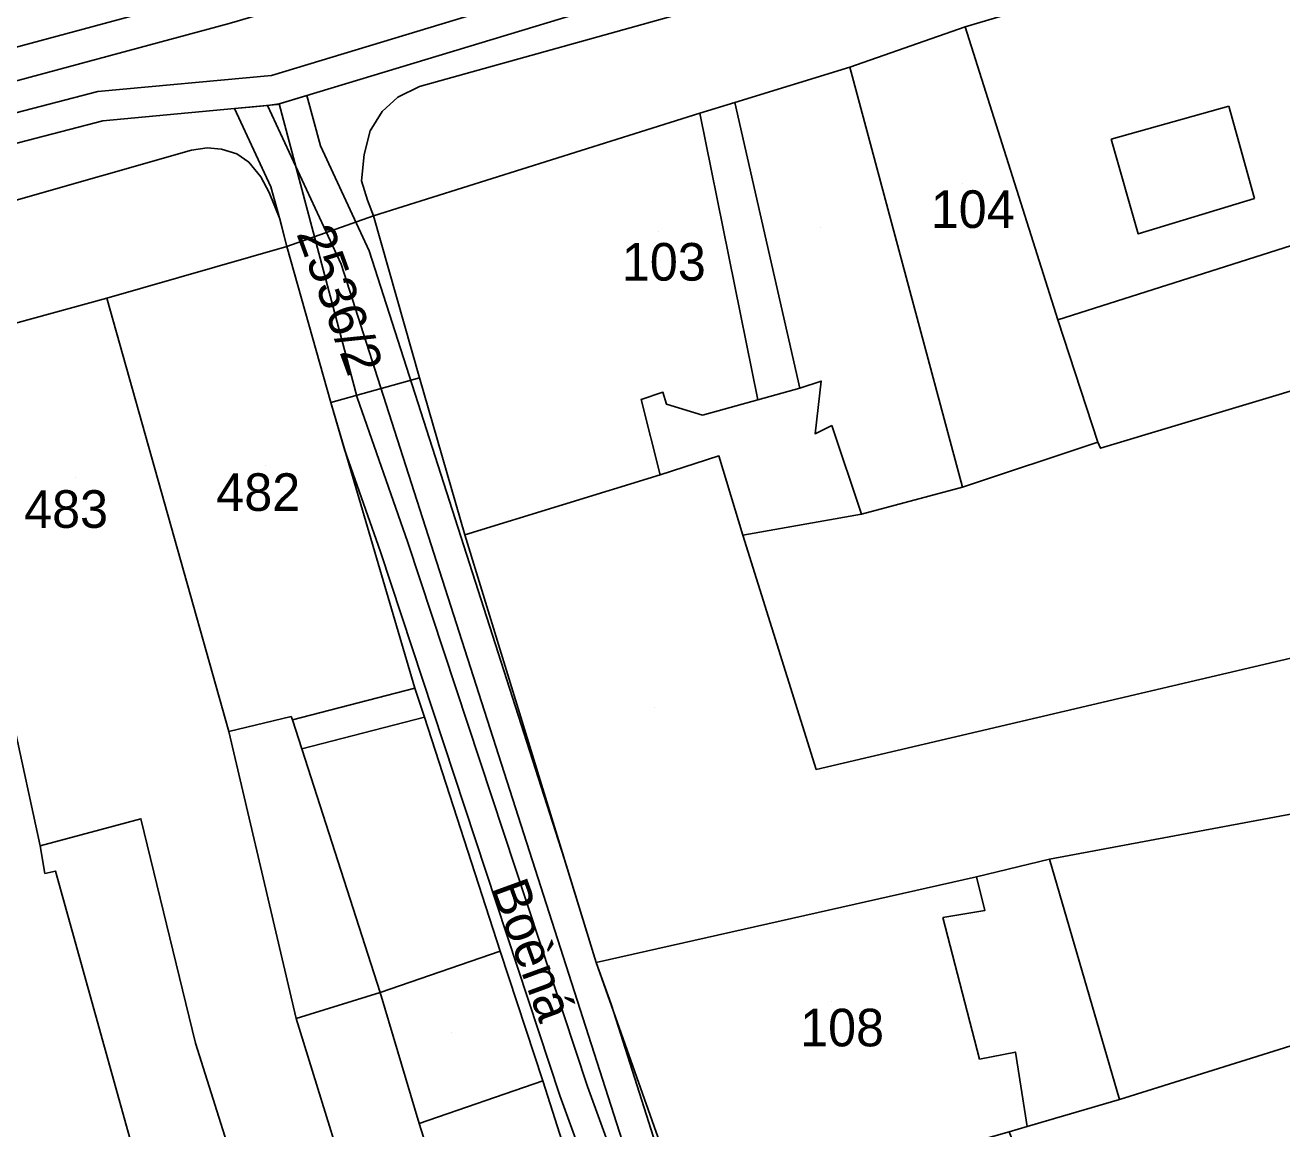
# Model space of a CAD drawing. Extents: x -263423 to -261326, y -1240067 to -1237864.
# Drawn here: x -262928.5 to -262861.7, y -1239687.2 to -1239628.5 of the extents above; entities that cross this region are included whole.
import ezdxf

# ---------------------------------------------------------------- set-up
doc = ezdxf.new("R2010")
doc.units = 0
for name, color, linetype in [('body_kn', 7, 'Continuous'), ('kladpar_druhypozemkov', 7, 'Continuous'), ('kladpar_hranice', 7, 'Continuous'), ('kladpar_parcelnecisla', 7, 'Continuous'), ('kladpar_plochy', 7, 'Continuous'), ('popisy', 7, 'Continuous'), ('tarchy_linie', 7, 'Continuous'), ('zappar_hrandruhpozemk', 7, 'Continuous')]:
    doc.layers.add(name, color=color, linetype=linetype)

msp = doc.modelspace()

# ---------------------------------------------------------------- linework, layer by layer
at = {"layer": 'body_kn'}
for p, q in [((-262878.55, -1239628.58), (-262878.55, -1239628.58)), ((-262878.55, -1239628.58), (-262878.55, -1239628.58)), ((-262915.43, -1239631.16), (-262915.43, -1239631.16)), ((-262884.68, -1239630.72), (-262884.68, -1239630.72)), ((-262907.56, -1239631.75), (-262907.56, -1239631.75)), ((-262924.66, -1239632.02), (-262924.66, -1239632.02)), ((-262913.55, -1239632.23), (-262913.55, -1239632.23)), ((-262908.71, -1239632.32), (-262908.71, -1239632.32)), ((-262890.8, -1239632.6), (-262890.8, -1239632.6)), ((-262890.8, -1239632.6), (-262890.8, -1239632.6)), ((-262917.39, -1239632.92), (-262917.39, -1239632.92)), ((-262916.59, -1239632.85), (-262916.59, -1239632.85)), ((-262915.65, -1239632.76), (-262915.65, -1239632.76)), ((-262915.65, -1239632.76), (-262915.65, -1239632.76)), ((-262915.13, -1239632.71), (-262915.13, -1239632.71)), ((-262915.03, -1239632.68), (-262915.03, -1239632.68)), ((-262915.03, -1239632.68), (-262915.03, -1239632.68)), ((-262909.54, -1239633.08), (-262909.54, -1239633.08)), ((-262892.65, -1239633.16), (-262892.65, -1239633.16)), ((-262892.65, -1239633.16), (-262892.65, -1239633.16)), ((-262864.54, -1239632.8), (-262864.54, -1239632.8)), ((-262924.39, -1239633.58), (-262924.39, -1239633.58)), ((-262910.19, -1239634.1), (-262910.19, -1239634.1)), ((-262870.79, -1239634.55), (-262870.79, -1239634.55)), ((-262870.79, -1239634.55), (-262870.79, -1239634.55)), ((-262919.69, -1239635.13), (-262919.69, -1239635.13)), ((-262918.86, -1239635.01), (-262918.86, -1239635.01)), ((-262918.09, -1239635.08), (-262918.09, -1239635.08)), ((-262912.83, -1239634.9), (-262912.83, -1239634.9)), ((-262917.27, -1239635.33), (-262917.27, -1239635.33)), ((-262916.63, -1239635.78), (-262916.63, -1239635.78)), ((-262910.51, -1239635.37), (-262910.51, -1239635.37)), ((-262916, -1239636.55), (-262916, -1239636.55)), ((-262915.46, -1239637.08), (-262915.46, -1239637.08)), ((-262910.64, -1239636.77), (-262910.64, -1239636.77)), ((-262915.55, -1239637.38), (-262915.55, -1239637.38)), ((-262910.33, -1239637.79), (-262910.33, -1239637.79)), ((-262863.16, -1239637.71), (-262863.16, -1239637.71)), ((-262915.05, -1239638.61), (-262915.05, -1239638.61)), ((-262914.98, -1239638.79), (-262914.98, -1239638.79)), ((-262910.01, -1239638.62), (-262910.01, -1239638.62)), ((-262910.01, -1239638.62), (-262910.01, -1239638.62)), ((-262869.35, -1239639.59), (-262869.35, -1239639.59)), ((-262914.61, -1239640.25), (-262914.61, -1239640.25)), ((-262914.61, -1239640.25), (-262914.61, -1239640.25)), ((-262910.23, -1239640.49), (-262910.23, -1239640.49)), ((-262911.73, -1239641.19), (-262911.73, -1239641.19)), ((-262924.18, -1239643.01), (-262924.18, -1239643.01)), ((-262873.63, -1239644.16), (-262873.63, -1239644.16)), ((-262907.56, -1239647.23), (-262907.56, -1239647.23)), ((-262887.35, -1239647.78), (-262887.35, -1239647.78)), ((-262886.2, -1239647.41), (-262886.2, -1239647.41)), ((-262912.28, -1239648.55), (-262912.28, -1239648.55)), ((-262910.87, -1239648.29), (-262910.87, -1239648.29)), ((-262895.77, -1239648.38), (-262895.77, -1239648.38)), ((-262894.62, -1239648), (-262894.62, -1239648)), ((-262889.58, -1239648.41), (-262889.58, -1239648.41)), ((-262894.43, -1239648.64), (-262894.43, -1239648.64)), ((-262892.52, -1239649.22), (-262892.52, -1239649.22)), ((-262885.64, -1239649.77), (-262885.64, -1239649.77)), ((-262886.53, -1239650.21), (-262886.53, -1239650.21)), ((-262911.55, -1239651.04), (-262911.55, -1239651.04)), ((-262871.49, -1239650.66), (-262871.49, -1239650.66)), ((-262871.36, -1239650.98), (-262871.36, -1239650.98)), ((-262891.64, -1239651.39), (-262891.64, -1239651.39)), ((-262894.76, -1239652.4), (-262894.76, -1239652.4)), ((-262878.7, -1239653.05), (-262878.7, -1239653.05)), ((-262884.06, -1239654.49), (-262884.06, -1239654.49)), ((-262884.06, -1239654.49), (-262884.06, -1239654.49)), ((-262908.18, -1239655.98), (-262908.18, -1239655.98)), ((-262905.16, -1239655.59), (-262905.16, -1239655.59)), ((-262890.38, -1239655.6), (-262890.38, -1239655.6)), ((-262890.38, -1239655.6), (-262890.38, -1239655.6)), ((-262909.64, -1239656.49), (-262909.64, -1239656.49)), ((-262907.81, -1239663.74), (-262907.81, -1239663.74)), ((-262907.81, -1239663.74), (-262907.81, -1239663.74)), ((-262914.38, -1239665.23), (-262914.38, -1239665.23)), ((-262907.3, -1239665.27), (-262907.3, -1239665.27)), ((-262914.32, -1239665.42), (-262914.32, -1239665.42)), ((-262914.32, -1239665.42), (-262914.32, -1239665.42)), ((-262917.7, -1239666.04), (-262917.7, -1239666.04)), ((-262917.7, -1239666.04), (-262917.7, -1239666.04)), ((-262913.81, -1239666.96), (-262913.81, -1239666.96)), ((-262886.47, -1239668.05), (-262886.47, -1239668.05)), ((-262922.37, -1239670.67), (-262922.37, -1239670.67)), ((-262927.73, -1239672.11), (-262927.73, -1239672.11)), ((-262899.87, -1239672.79), (-262899.87, -1239672.79)), ((-262874.06, -1239672.82), (-262874.06, -1239672.82)), ((-262927.48, -1239673.58), (-262927.48, -1239673.58)), ((-262926.91, -1239673.45), (-262926.91, -1239673.45)), ((-262877.95, -1239673.76), (-262877.95, -1239673.76)), ((-262877.95, -1239673.76), (-262877.95, -1239673.76)), ((-262879.74, -1239675.92), (-262879.74, -1239675.92)), ((-262877.51, -1239675.55), (-262877.51, -1239675.55)), ((-262903.27, -1239677.71), (-262903.27, -1239677.71)), ((-262903.27, -1239677.71), (-262903.27, -1239677.71)), ((-262898.17, -1239678.31), (-262898.17, -1239678.31)), ((-262909.65, -1239679.91), (-262909.65, -1239679.91)), ((-262897.38, -1239680.53), (-262897.38, -1239680.53)), ((-262914.12, -1239681.29), (-262914.12, -1239681.29)), ((-262919.48, -1239682.6), (-262919.48, -1239682.6)), ((-262875.88, -1239683.07), (-262875.88, -1239683.07)), ((-262877.79, -1239683.45), (-262877.79, -1239683.45)), ((-262901, -1239684.61), (-262901, -1239684.61)), ((-262901, -1239684.61), (-262901, -1239684.61)), ((-262898.63, -1239684.9), (-262898.63, -1239684.9)), ((-262900.1, -1239685.39), (-262900.1, -1239685.39)), ((-262870.35, -1239685.59), (-262870.35, -1239685.59)), ((-262907.58, -1239686.87), (-262907.58, -1239686.87)), ((-262907.58, -1239686.87), (-262907.58, -1239686.87)), ((-262875.26, -1239687.03), (-262875.26, -1239687.03))]:
    msp.add_line(p, q, dxfattribs=at)
at = {"layer": 'kladpar_druhypozemkov'}
for p, q in [((-262878.67, -1239636.92), (-262878.67, -1239636.92)), ((-262886.23, -1239639.22), (-262886.23, -1239639.22)), ((-262894.88, -1239639.47), (-262894.88, -1239639.47)), ((-262910.18, -1239642.18), (-262910.18, -1239642.18)), ((-262915.77, -1239651.92), (-262915.77, -1239651.92)), ((-262925.86, -1239652.56), (-262925.86, -1239652.56)), ((-262895.08, -1239664.77), (-262895.08, -1239664.77)), ((-262885.68, -1239680.37), (-262885.68, -1239680.37)), ((-262905.85, -1239682.01), (-262905.85, -1239682.01))]:
    msp.add_line(p, q, dxfattribs=at)
at = {"layer": 'kladpar_hranice'}
for points in [[(-262848.75, -1239619.75), (-262848.94, -1239618.92), (-262838.22, -1239615.34), (-262837.97, -1239616.17), (-262820.04, -1239610.08), (-262814.8, -1239623.55), (-262846.58, -1239635.56), (-262850.34, -1239636.75), (-262873.63, -1239644.16), (-262878.55, -1239628.58), (-262848.75, -1239619.75)], [(-262848.75, -1239619.75), (-262878.55, -1239628.58), (-262884.68, -1239630.72), (-262890.8, -1239632.6), (-262892.65, -1239633.16), (-262910.01, -1239638.62), (-262914.61, -1239640.25), (-262924.18, -1239643.01), (-262933.82, -1239645.64)], [(-262884.06, -1239654.49), (-262878.7, -1239653.05), (-262871.49, -1239650.66), (-262873.63, -1239644.16), (-262850.34, -1239636.75), (-262846.58, -1239635.56), (-262814.8, -1239623.55), (-262810.95, -1239634.02), (-262809.88, -1239636.76), (-262803.76, -1239653.36)], [(-262878.55, -1239628.58), (-262873.63, -1239644.16), (-262871.49, -1239650.66), (-262878.7, -1239653.05), (-262884.68, -1239630.72), (-262878.55, -1239628.58)], [(-262892.65, -1239633.16), (-262890.8, -1239632.6), (-262884.68, -1239630.72), (-262878.7, -1239653.05), (-262884.06, -1239654.49), (-262890.38, -1239655.6), (-262891.64, -1239651.39), (-262894.76, -1239652.4), (-262905.16, -1239655.59), (-262907.56, -1239647.23), (-262910.01, -1239638.62), (-262892.65, -1239633.16)], [(-262910.01, -1239638.62), (-262907.56, -1239647.23), (-262912.28, -1239648.55), (-262914.61, -1239640.25), (-262910.01, -1239638.62)], [(-262907.81, -1239663.74), (-262907.3, -1239665.27), (-262903.27, -1239677.71), (-262909.65, -1239679.91), (-262914.12, -1239681.29), (-262917.7, -1239666.04), (-262924.18, -1239643.01), (-262914.61, -1239640.25), (-262912.28, -1239648.55), (-262907.81, -1239663.74)], [(-262917.7, -1239666.04), (-262914.12, -1239681.29), (-262910.34, -1239693.48), (-262909.14, -1239696.93), (-262908.7, -1239698.59), (-262907, -1239703.5), (-262902.84, -1239715.57), (-262901.83, -1239718.44), (-262903.94, -1239719.13), (-262907.64, -1239720.31), (-262912.56, -1239721.89), (-262919.93, -1239698.53), (-262920.05, -1239698.08), (-262926.91, -1239673.45), (-262927.48, -1239673.58), (-262927.73, -1239672.11), (-262929.17, -1239665.48), (-262933.82, -1239645.64), (-262924.18, -1239643.01), (-262917.7, -1239666.04)], [(-262933.82, -1239645.64), (-262929.17, -1239665.48), (-262927.73, -1239672.11), (-262927.48, -1239673.58), (-262926.91, -1239673.45), (-262920.05, -1239698.08), (-262935.3, -1239701.83), (-262933.29, -1239709.04), (-262941.2, -1239711.17), (-262956.92, -1239651.57), (-262933.82, -1239645.64)], [(-262898.42, -1239692.71), (-262901, -1239684.61), (-262903.27, -1239677.71), (-262907.3, -1239665.27), (-262907.81, -1239663.74), (-262912.28, -1239648.55), (-262907.56, -1239647.23), (-262905.16, -1239655.59), (-262898.17, -1239678.31), (-262893.25, -1239692.23)], [(-262838.47, -1239666.18), (-262874.06, -1239672.82), (-262877.95, -1239673.76), (-262898.17, -1239678.31), (-262905.16, -1239655.59), (-262894.76, -1239652.4), (-262891.64, -1239651.39), (-262890.38, -1239655.6), (-262884.06, -1239654.49)], [(-262838.47, -1239666.18), (-262839.79, -1239660.06), (-262826.77, -1239655.79), (-262826.83, -1239655.28), (-262816.82, -1239652.02), (-262815.55, -1239655.34), (-262817.28, -1239655.84), (-262815.01, -1239662.22), (-262813.09, -1239661.59), (-262812.08, -1239664.34), (-262819.23, -1239666.6), (-262819.36, -1239666.85), (-262840.48, -1239674.14), (-262839.85, -1239676.05), (-262870.35, -1239685.59), (-262874.06, -1239672.82), (-262838.47, -1239666.18)], [(-262877.95, -1239673.76), (-262874.06, -1239672.82), (-262870.35, -1239685.59), (-262875.26, -1239687.03), (-262876.22, -1239687.31), (-262878.66, -1239688.01), (-262880.86, -1239688.65), (-262887.63, -1239690.6), (-262892.07, -1239691.89), (-262892.81, -1239692.1), (-262893.25, -1239692.23), (-262898.17, -1239678.31), (-262877.95, -1239673.76)], [(-262839.85, -1239676.05), (-262838.02, -1239681.54), (-262829.45, -1239707.51), (-262846.29, -1239712.4), (-262860.91, -1239717.43), (-262861.48, -1239717.68), (-262864.16, -1239718.56), (-262867.42, -1239719.69), (-262870.99, -1239720.88), (-262873.07, -1239715.2), (-262869.69, -1239714.07), (-262866.37, -1239712.88), (-262863.24, -1239711.75), (-262862.39, -1239711.36), (-262861.67, -1239711.05), (-262862.36, -1239708.8), (-262863.58, -1239704.28), (-262864.2, -1239704.52), (-262864.9, -1239702.68), (-262869.3, -1239704.54), (-262876.22, -1239687.31), (-262875.26, -1239687.03), (-262870.35, -1239685.59), (-262839.85, -1239676.05)], [(-262903.27, -1239677.71), (-262901, -1239684.61), (-262898.42, -1239692.71), (-262904.87, -1239695.36), (-262909.14, -1239696.93), (-262910.34, -1239693.48), (-262914.12, -1239681.29), (-262909.65, -1239679.91), (-262903.27, -1239677.71)]]:
    msp.add_lwpolyline(points, dxfattribs=at)
at = {"layer": 'kladpar_plochy'}
for points in [[(-262848.75, -1239619.75), (-262848.94, -1239618.92), (-262838.22, -1239615.34), (-262837.97, -1239616.17), (-262820.04, -1239610.08), (-262814.8, -1239623.55), (-262846.58, -1239635.56), (-262850.34, -1239636.75), (-262873.63, -1239644.16), (-262878.55, -1239628.58)], [(-262878.55, -1239628.58), (-262873.63, -1239644.16), (-262871.49, -1239650.66), (-262878.7, -1239653.05), (-262884.68, -1239630.72)], [(-262892.65, -1239633.16), (-262890.8, -1239632.6), (-262884.68, -1239630.72), (-262878.7, -1239653.05), (-262884.06, -1239654.49), (-262890.38, -1239655.6), (-262891.64, -1239651.39), (-262894.76, -1239652.4), (-262905.16, -1239655.59), (-262907.56, -1239647.23), (-262910.01, -1239638.62)], [(-262910.01, -1239638.62), (-262907.56, -1239647.23), (-262912.28, -1239648.55), (-262914.61, -1239640.25)], [(-262907.81, -1239663.74), (-262907.3, -1239665.27), (-262903.27, -1239677.71), (-262909.65, -1239679.91), (-262914.12, -1239681.29), (-262917.7, -1239666.04), (-262924.18, -1239643.01), (-262914.61, -1239640.25), (-262912.28, -1239648.55)], [(-262917.7, -1239666.04), (-262914.12, -1239681.29), (-262910.34, -1239693.48), (-262909.14, -1239696.93), (-262908.7, -1239698.59), (-262907, -1239703.5), (-262902.84, -1239715.57), (-262901.83, -1239718.44), (-262903.94, -1239719.13), (-262907.64, -1239720.31), (-262912.56, -1239721.89), (-262919.93, -1239698.53), (-262920.05, -1239698.08), (-262926.91, -1239673.45), (-262927.48, -1239673.58), (-262927.73, -1239672.11), (-262929.17, -1239665.48), (-262933.82, -1239645.64), (-262924.18, -1239643.01)], [(-262933.82, -1239645.64), (-262929.17, -1239665.48), (-262927.73, -1239672.11), (-262927.48, -1239673.58), (-262926.91, -1239673.45), (-262920.05, -1239698.08), (-262935.3, -1239701.83), (-262933.29, -1239709.04), (-262941.2, -1239711.17), (-262956.92, -1239651.57)], [(-262838.47, -1239666.18), (-262839.79, -1239660.06), (-262826.77, -1239655.79), (-262826.83, -1239655.28), (-262816.82, -1239652.02), (-262815.55, -1239655.34), (-262817.28, -1239655.84), (-262815.01, -1239662.22), (-262813.09, -1239661.59), (-262812.08, -1239664.34), (-262819.23, -1239666.6), (-262819.36, -1239666.85), (-262840.48, -1239674.14), (-262839.85, -1239676.05), (-262870.35, -1239685.59), (-262874.06, -1239672.82)], [(-262877.95, -1239673.76), (-262874.06, -1239672.82), (-262870.35, -1239685.59), (-262875.26, -1239687.03), (-262876.22, -1239687.31), (-262878.66, -1239688.01), (-262880.86, -1239688.65), (-262887.63, -1239690.6), (-262892.07, -1239691.89), (-262892.81, -1239692.1), (-262893.25, -1239692.23), (-262898.17, -1239678.31)], [(-262839.85, -1239676.05), (-262838.02, -1239681.54), (-262829.45, -1239707.51), (-262846.29, -1239712.4), (-262860.91, -1239717.43), (-262861.48, -1239717.68), (-262864.16, -1239718.56), (-262867.42, -1239719.69), (-262870.99, -1239720.88), (-262873.07, -1239715.2), (-262869.69, -1239714.07), (-262866.37, -1239712.88), (-262863.24, -1239711.75), (-262862.39, -1239711.36), (-262861.67, -1239711.05), (-262862.36, -1239708.8), (-262863.58, -1239704.28), (-262864.2, -1239704.52), (-262864.9, -1239702.68), (-262869.3, -1239704.54), (-262876.22, -1239687.31), (-262875.26, -1239687.03), (-262870.35, -1239685.59)], [(-262903.27, -1239677.71), (-262901, -1239684.61), (-262898.42, -1239692.71), (-262904.87, -1239695.36), (-262909.14, -1239696.93), (-262910.34, -1239693.48), (-262914.12, -1239681.29), (-262909.65, -1239679.91)]]:
    msp.add_lwpolyline(points, close=True, dxfattribs=at)
for points in [[(-262848.75, -1239619.75), (-262878.55, -1239628.58), (-262884.68, -1239630.72), (-262890.8, -1239632.6), (-262892.65, -1239633.16), (-262910.01, -1239638.62), (-262914.61, -1239640.25), (-262924.18, -1239643.01), (-262933.82, -1239645.64)], [(-262838.47, -1239666.18), (-262874.06, -1239672.82), (-262877.95, -1239673.76), (-262898.17, -1239678.31), (-262905.16, -1239655.59), (-262894.76, -1239652.4), (-262891.64, -1239651.39), (-262890.38, -1239655.6), (-262884.06, -1239654.49), (-262878.7, -1239653.05), (-262871.49, -1239650.66), (-262873.63, -1239644.16), (-262850.34, -1239636.75)], [(-262898.42, -1239692.71), (-262901, -1239684.61), (-262903.27, -1239677.71), (-262907.3, -1239665.27), (-262907.81, -1239663.74), (-262912.28, -1239648.55), (-262907.56, -1239647.23), (-262905.16, -1239655.59), (-262898.17, -1239678.31), (-262893.25, -1239692.23)]]:
    msp.add_lwpolyline(points, dxfattribs=at)
at = {"layer": 'tarchy_linie'}
for points in [[(-263078.58, -1239671.12), (-263027.36, -1239656.4), (-262972.56, -1239641.44), (-262972.57, -1239641.39), (-262918.15, -1239626.72), (-262867.77, -1239611.96), (-262836.79, -1239602.77), (-262835.73, -1239601.81), (-262832.52, -1239600.46), (-262815.98, -1239594.96), (-262815.48, -1239596.45), (-262814.98, -1239597.94), (-262817.32, -1239598.72), (-262817.29, -1239598.81), (-262816.79, -1239600.49), (-262835.82, -1239606.13), (-262840.12, -1239610.01), (-262915.13, -1239632.71), (-262924.39, -1239633.58), (-262985.09, -1239649.35), (-263038.78, -1239664.15)], [(-263179.85, -1239698.42), (-263173.88, -1239697.59), (-263170.87, -1239699.01), (-263120.93, -1239685.18), (-263076.48, -1239673.23), (-263039.2, -1239662.63), (-262985.5, -1239647.83), (-262924.66, -1239632.02), (-262915.43, -1239631.16), (-262840.91, -1239608.6), (-262834.87, -1239603.16), (-262831.96, -1239601.93), (-262815.48, -1239596.45)], [(-263185.2, -1239701.74), (-263151.5, -1239692.2), (-263118.32, -1239682.9), (-263078.14, -1239672.76), (-263026.9, -1239658.04), (-262972.11, -1239643.08), (-262917.68, -1239628.4), (-262867.28, -1239613.64), (-262817.29, -1239598.81)], [(-262895.37, -1239698.38), (-262900.1, -1239685.39), (-262909.64, -1239656.49), (-262911.55, -1239651.04), (-262912.28, -1239648.55), (-262914.61, -1239640.25), (-262915.05, -1239638.61), (-262915.46, -1239637.08), (-262917.39, -1239632.92), (-262916.59, -1239632.85), (-262915.65, -1239632.76), (-262915.03, -1239632.68), (-262913.55, -1239632.23), (-262912.83, -1239634.9), (-262910.23, -1239640.49), (-262899.87, -1239672.79), (-262898.17, -1239678.31), (-262897.38, -1239680.53), (-262894.62, -1239689.15)], [(-262915.65, -1239632.76), (-262911.73, -1239641.19), (-262896.19, -1239689.65), (-262885, -1239718.92), (-262867.86, -1239773.48), (-262876.52, -1239814.15)], [(-262915.03, -1239632.68), (-262910.87, -1239648.29), (-262908.18, -1239655.98), (-262898.63, -1239684.9), (-262893.91, -1239697.85), (-262885.92, -1239718.95), (-262875.9, -1239749.03), (-262869.24, -1239769.6), (-262869.45, -1239773.93), (-262869.43, -1239776.49), (-262869.55, -1239780.83), (-262870.72, -1239786.58), (-262874.44, -1239802.25), (-262879.48, -1239822.97)]]:
    msp.add_lwpolyline(points, dxfattribs=at)
at = {"layer": 'zappar_hrandruhpozemk'}
for p, q in [((-262851.03, -1239615.98), (-262907.56, -1239631.75)), ((-262890.8, -1239632.6), (-262887.35, -1239647.78)), ((-262889.58, -1239648.41), (-262892.65, -1239633.16)), ((-262870.79, -1239634.55), (-262864.54, -1239632.8)), ((-262864.54, -1239632.8), (-262863.16, -1239637.71)), ((-262889.58, -1239648.41), (-262892.52, -1239649.22)), ((-262884.06, -1239654.49), (-262885.64, -1239649.77)), ((-262890.38, -1239655.6), (-262886.47, -1239668.05)), ((-262914.32, -1239665.42), (-262907.81, -1239663.74)), ((-262917.7, -1239666.04), (-262914.38, -1239665.23)), ((-262913.81, -1239666.96), (-262907.3, -1239665.27)), ((-262913.81, -1239666.96), (-262909.65, -1239679.91)), ((-262879.74, -1239675.92), (-262877.79, -1239683.45)), ((-262907.58, -1239686.87), (-262909.65, -1239679.91))]:
    msp.add_line(p, q, dxfattribs=at)
for points in [[(-262907.56, -1239631.75), (-262908.71, -1239632.32), (-262909.54, -1239633.08), (-262910.19, -1239634.1), (-262910.51, -1239635.37), (-262910.64, -1239636.77), (-262910.33, -1239637.79), (-262910.01, -1239638.62)], [(-262863.16, -1239637.71), (-262869.35, -1239639.59), (-262870.79, -1239634.55)], [(-262919.69, -1239635.13), (-262953.07, -1239644.65), (-262987.35, -1239653.97), (-263032.11, -1239666.67)], [(-262914.61, -1239640.25), (-262914.98, -1239638.79), (-262915.55, -1239637.38), (-262916, -1239636.55), (-262916.63, -1239635.78), (-262917.27, -1239635.33), (-262918.09, -1239635.08), (-262918.86, -1239635.01), (-262919.69, -1239635.13)], [(-262886.47, -1239668.05), (-262849.98, -1239659.5), (-262851.36, -1239653.38), (-262827.57, -1239646.81), (-262828.64, -1239643.61), (-262829.58, -1239640.93), (-262829.96, -1239639.66), (-262831.58, -1239640.24), (-262832.31, -1239638.12)], [(-262855.73, -1239646.28), (-262871.36, -1239650.98), (-262871.49, -1239650.66)], [(-262885.64, -1239649.77), (-262886.53, -1239650.21), (-262886.2, -1239647.41), (-262887.35, -1239647.78), (-262889.58, -1239648.41)], [(-262892.52, -1239649.22), (-262894.43, -1239648.64), (-262894.62, -1239648), (-262895.77, -1239648.38), (-262894.76, -1239652.4)], [(-262914.38, -1239665.23), (-262914.32, -1239665.42), (-262913.81, -1239666.96)], [(-262915.32, -1239695.75), (-262919.48, -1239682.6), (-262922.37, -1239670.67), (-262927.73, -1239672.11)], [(-262877.95, -1239673.76), (-262877.51, -1239675.55), (-262879.74, -1239675.92)], [(-262877.79, -1239683.45), (-262875.88, -1239683.07), (-262875.26, -1239687.03)], [(-262901, -1239684.61), (-262907.58, -1239686.87), (-262906, -1239691.85)]]:
    msp.add_lwpolyline(points, dxfattribs=at)

# ---------------------------------------------------------------- texts
at = {"layer": 'kladpar_parcelnecisla'}
for s, p in [('104', (-262880.381, -1239639.27)), ('103', (-262896.803, -1239642.07)), ('482', (-262918.367, -1239654.31)), ('483', (-262928.583, -1239655.21)), ('108', (-262887.325, -1239682.77))]:
    msp.add_text(s, height=2, dxfattribs=at).set_placement(p)
msp.add_text('2536/2', height=2, rotation=290, dxfattribs=at).set_placement((-262914.122, -1239639.564))
at = {"layer": 'popisy'}
msp.add_text('Boèná', height=2, rotation=290, dxfattribs=at).set_placement((-262903.795, -1239674.335))

doc.saveas('drawing.dxf')
